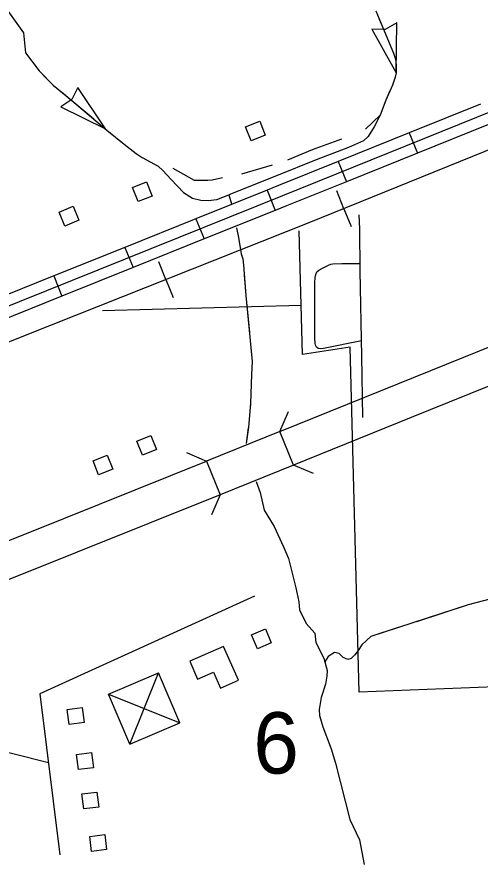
# Model space of a CAD drawing. Extents: x 1084508 to 1142749, y 1057638 to 1093403.
# Drawn here: x 1135711 to 1136713, y 1086863 to 1088689 of the extents above; entities that cross this region are included whole.
import ezdxf

# ---------------------------------------------------------------- set-up
doc = ezdxf.new("R2010")
doc.units = 0
for name, color, linetype in [('Level 15', 7, 'Continuous'), ('Level 32', 7, 'Continuous'), ('Level 33', 7, 'Continuous'), ('Level 35', 7, 'Continuous'), ('Level 37', 7, 'Continuous'), ('Level 4', 7, 'Continuous'), ('Level 40', 7, 'Continuous'), ('Level 43', 7, 'Continuous'), ('Level 5', 7, 'Continuous'), ('Level 56', 7, 'Continuous'), ('Level 57', 7, 'Continuous'), ('Level 58', 7, 'Continuous'), ('Level 6', 7, 'Continuous')]:
    doc.layers.add(name, color=color, linetype=linetype)

msp = doc.modelspace()

# ---------------------------------------------------------------- linework, layer by layer
at = {"layer": 'Level 15'}
for p, q in [((1136309.3, 1087719.6), (1136280, 1087792.3)), ((1136121.2, 1087728.3), (1136150.6, 1087655.5))]:
    msp.add_line(p, q, dxfattribs=at)
for points in [[(1136280, 1087792.3), (1136534.7, 1087895.1), (1136993.8, 1088080.5)], [(1137023.2, 1088007.8), (1136564.1, 1087822.4), (1136309.3, 1087719.6)], [(1136280, 1087792.3), (1136121.2, 1087728.3)], [(1134001.2, 1086876.4), (1134266.4, 1086983), (1135058.8, 1087302.1), (1135812.7, 1087603.8), (1136121.2, 1087728.3)], [(1136309.3, 1087719.6), (1136150.6, 1087655.5)], [(1136150.6, 1087655.5), (1135841.9, 1087531), (1135088, 1087229.3), (1134295.7, 1086910.2), (1134030.4, 1086803.6)]]:
    msp.add_lwpolyline(points, dxfattribs=at)
at = {"layer": 'Level 32'}
for p, q in [((1136559.8, 1088438), (1136577.4, 1088394.4)), ((1136406.1, 1088376.1), (1136423.7, 1088332.4)), ((1136252.4, 1088314.1), (1136269.9, 1088270.4)), ((1136098.6, 1088252.3), (1136116.2, 1088208.6)), ((1135944.8, 1088190.4), (1135962.4, 1088146.8)), ((1135791.1, 1088128.6), (1135808.6, 1088084.9))]:
    msp.add_line(p, q, dxfattribs=at)
for points in [[(1138102.7, 1089042.5), (1137734.9, 1088888.5), (1137553.5, 1088815.5), (1137429.5, 1088772.4), (1137309.1, 1088722.5), (1137164.5, 1088660), (1137049.6, 1088610.1), (1136285.7, 1088302.1), (1135660.3, 1088050.6), (1135306.6, 1087911.5), (1134323, 1087517.7), (1133947.2, 1087366.5), (1133939.7, 1087363.7), (1133934.5, 1087361.8)], [(1136713.5, 1088500), (1136559.8, 1088438)], [(1136731.1, 1088456.3), (1136577.4, 1088394.4)], [(1136559.8, 1088438), (1136406.1, 1088376.1)], [(1136577.4, 1088394.4), (1136423.7, 1088332.4)], [(1136406.1, 1088376.1), (1136276.9, 1088324), (1136252.4, 1088314.1)], [(1136423.7, 1088332.4), (1136294.5, 1088280.3), (1136269.9, 1088270.4)], [(1136252.4, 1088314.1), (1136098.6, 1088252.3)], [(1136269.9, 1088270.4), (1136116.2, 1088208.6)], [(1136098.6, 1088252.3), (1135944.8, 1088190.4)], [(1136116.2, 1088208.6), (1135962.4, 1088146.8)], [(1135944.8, 1088190.4), (1135791.1, 1088128.6)], [(1135962.4, 1088146.8), (1135808.6, 1088084.9)], [(1135791.1, 1088128.6), (1135651.6, 1088072.5), (1135637.4, 1088067)], [(1135808.6, 1088084.9), (1135669, 1088028.8), (1135654.7, 1088023.1)]]:
    msp.add_lwpolyline(points, dxfattribs=at)
at = {"layer": 'Level 33'}
for points in [[(1136459.1, 1087822.3), (1136457.2, 1087955.4), (1136453.6, 1088139.9), (1136452.7, 1088230.4), (1136451.4, 1088260.5)], [(1136456.6, 1087988.3), (1136374.1, 1087972), (1136366.9, 1087971.3), (1136362.9, 1087972), (1136359, 1087974.7), (1136357.1, 1087979), (1136356.2, 1087983.5), (1136355.7, 1087994.3), (1136355.7, 1088113.5), (1136356.4, 1088125.2), (1136357.6, 1088131.9), (1136360.2, 1088137.2), (1136364.5, 1088141.3), (1136373.9, 1088146.5), (1136385.1, 1088152), (1136390.1, 1088154.4), (1136394.7, 1088155.1), (1136414.1, 1088155.9), (1136453.5, 1088155.9)]]:
    msp.add_lwpolyline(points, dxfattribs=at)
at = {"layer": 'Level 35'}
for points in [[(1136228.4, 1087684.2), (1136237.1, 1087660.7), (1136246.2, 1087622.2), (1136267.6, 1087586.9), (1136287.8, 1087543.2), (1136298.5, 1087517.8), (1136306.9, 1087486.1), (1136314.4, 1087454.2), (1136321.1, 1087423.7), (1136322.7, 1087407), (1136337, 1087376.9), (1136355.6, 1087356.2), (1136358, 1087336), (1136375.3, 1087302.5), (1136382, 1087275.2), (1136381.2, 1087262.9), (1136378.9, 1087245.8), (1136369, 1087216.8), (1136365, 1087191.5), (1136365.4, 1087178), (1136372.9, 1087153.8), (1136391.2, 1087105.8), (1136400.3, 1087075.2), (1136431.2, 1086953.4), (1136452.2, 1086909.3), (1136462.5, 1086855.8)], [(1136477.2, 1087349.8), (1136457.2, 1087330.7), (1136449.1, 1087318.5), (1136442.3, 1087309), (1136434.2, 1087301.6), (1136426.7, 1087299.5), (1136416.6, 1087303.6), (1136408.4, 1087312.4), (1136398.3, 1087314.4), (1136384.7, 1087305.6), (1136377.3, 1087294.3)]]:
    msp.add_lwpolyline(points, dxfattribs=at)
at = {"layer": 'Level 37'}
for points in [[(1136280, 1087792.3), (1136298.4, 1087835.7)], [(1136077.9, 1087746.7), (1136121.2, 1087728.3)], [(1136352.6, 1087701.1), (1136309.3, 1087719.6)], [(1136150.6, 1087655.5), (1136132.2, 1087612.2)]]:
    msp.add_lwpolyline(points, dxfattribs=at)
at = {"layer": 'Level 4'}
msp.add_lwpolyline([(1135896.1, 1088053.7), (1136326, 1088065.1)], dxfattribs=at)
at = {"layer": 'Level 40'}
for p, q in [((1136418.6, 1088274), (1136403, 1088312.4)), ((1136418.6, 1088274), (1136434.2, 1088235.6)), ((1136033.6, 1088120.8), (1136018.4, 1088159.3)), ((1136033.6, 1088120.8), (1136048.9, 1088082.3))]:
    msp.add_line(p, q, dxfattribs=at)
for points in [[(1137187.4, 1088583.1), (1136913.5, 1088475.2), (1136342.8, 1088243.2), (1135736.1, 1088003), (1135238.2, 1087802.4), (1134649.7, 1087567), (1134040, 1087322.6), (1133385.5, 1087060.5)], [(1137109.8, 1088552.5), (1136913.5, 1088475.2), (1136342.8, 1088243.2), (1135736.1, 1088003), (1135238.2, 1087802.4), (1134649.7, 1087567), (1134040, 1087322.6), (1133385.5, 1087060.5)]]:
    msp.add_lwpolyline(points, dxfattribs=at)
at = {"layer": 'Level 43'}
for p, q in [((1136507.3, 1088661.8), (1136478.6, 1088662.1)), ((1136478.6, 1088662.1), (1136531.3, 1088568.2)), ((1136532.6, 1088675.9), (1136507.6, 1088661.9)), ((1136531.3, 1088568.2), (1136532.6, 1088675.9)), ((1135842.8, 1088536.2), (1135830.2, 1088510.5)), ((1135902.8, 1088446.7), (1135842.8, 1088536.2)), ((1135829.9, 1088510.2), (1135806.1, 1088494.2)), ((1135806.1, 1088494.2), (1135902.8, 1088446.7))]:
    msp.add_line(p, q, dxfattribs=at)
for points in [[(1135542.2, 1088860), (1135564.4, 1088842.2), (1135633.1, 1088773), (1135651.3, 1088754), (1135696.5, 1088694.4), (1135725.3, 1088654.5), (1135730.1, 1088611.3), (1135759.4, 1088572), (1135789.6, 1088541.4), (1135830.4, 1088508.1), (1135905.8, 1088444.2), (1135943.1, 1088413.8), (1135968.9, 1088393.5), (1135982, 1088384.8), (1136016.9, 1088366.2), (1136026.8, 1088357), (1136045, 1088337.2), (1136071.7, 1088309.4), (1136090.9, 1088297), (1136109, 1088292.4), (1136125, 1088291.5), (1136144, 1088293.6), (1136169.9, 1088303.7), (1136175.6, 1088284.5)], [(1136487.6, 1088701.6), (1136501.8, 1088667.4), (1136525.8, 1088610.1), (1136530.1, 1088597.2), (1136531.3, 1088584.3), (1136531.3, 1088568.2), (1136529.5, 1088558.4), (1136523.3, 1088541.1), (1136508.9, 1088508.9), (1136496.9, 1088476.6), (1136484.2, 1088451.1), (1136470.7, 1088430.4), (1136460.8, 1088420.5), (1136428.4, 1088406.1), (1136358.1, 1088380), (1136272.6, 1088344.9), (1136169.9, 1088303.7)], [(1136494.9, 1088683.9), (1136501.8, 1088667.4), (1136525.8, 1088610.1), (1136526.1, 1088609.2)], [(1135721.3, 1088660.2), (1135725.3, 1088654.5), (1135730.1, 1088611.3), (1135759.4, 1088572), (1135776.9, 1088554.3)], [(1135807.7, 1088526.7), (1135830.4, 1088508.1), (1135877.6, 1088468.1)], [(1136517.3, 1088527.7), (1136508.9, 1088508.9), (1136496.9, 1088476.6), (1136464.8, 1088446.2)], [(1136413, 1088424.4), (1136349.9, 1088401), (1136296.5, 1088379)], [(1135934.9, 1088420.5), (1135943.1, 1088413.8), (1135968.9, 1088393.5), (1135982, 1088384.8), (1135987.7, 1088381.7)], [(1136263.1, 1088368.4), (1136197.3, 1088348.6)], [(1136048.4, 1088361.8), (1136094.4, 1088335.7), (1136123.9, 1088335.4), (1136133.4, 1088336.4), (1136155.9, 1088341.8)], [(1136186, 1088232.6), (1136190.8, 1088211.6), (1136196.3, 1088176.7), (1136199.9, 1088165.6), (1136201.4, 1088151.7), (1136206.6, 1088086.2), (1136220.1, 1087943.4), (1136218.9, 1087915.2), (1136216.5, 1087852.5), (1136211.8, 1087801.3), (1136207.4, 1087766.4)], [(1136186, 1088232.6), (1136190.8, 1088211.6), (1136196.3, 1088176.7), (1136197.9, 1088171.7)], [(1136203.1, 1088130.7), (1136206.6, 1088086.2), (1136214.1, 1088006.9)], [(1136218, 1087965.7), (1136220.1, 1087943.4), (1136218.9, 1087915.2), (1136216.5, 1087852.5), (1136215.5, 1087841.6)], [(1136211.6, 1087800.3), (1136207.4, 1087766.4)], [(1136477.2, 1087349.8), (1136688.2, 1087418.1), (1136881.3, 1087469)], [(1136575.8, 1087381.7), (1136688.2, 1087418.1), (1136694.1, 1087419.7)], [(1136477.2, 1087349.8), (1136536.4, 1087369)]]:
    msp.add_lwpolyline(points, dxfattribs=at)
at = {"layer": 'Level 56'}
for points in [[(1136236.3, 1088463.4), (1136248.5, 1088433.1), (1136218.1, 1088420.9), (1136205.9, 1088451.2)], [(1135991.7, 1088331.8), (1136003.9, 1088301.5), (1135973.5, 1088289.3), (1135961.3, 1088319.6)], [(1135833.2, 1088279.2), (1135845.4, 1088248.9), (1135815, 1088236.6), (1135802.8, 1088266.9)], [(1135982.9, 1087740.8), (1135970.7, 1087771.1), (1136001.1, 1087783.4), (1136013.3, 1087753.1)], [(1135888.1, 1087698.6), (1135875.9, 1087728.9), (1135906.3, 1087741.1), (1135918.5, 1087710.8)], [(1136218.6, 1087352.6), (1136248.7, 1087365.3), (1136261.5, 1087335.1), (1136231.4, 1087322.4)], [(1135820.3, 1087191.5), (1135852.8, 1087195.5), (1135856.8, 1087162.9), (1135824.3, 1087158.9)], [(1135840.4, 1087093.8), (1135872.8, 1087097.8), (1135876.8, 1087065.2), (1135844.4, 1087061.2)], [(1135852.1, 1087008.6), (1135884.5, 1087012.6), (1135888.5, 1086980.1), (1135856.1, 1086976.1)], [(1135868.8, 1086916.8), (1135901.2, 1086920.8), (1135905.2, 1086888.2), (1135872.8, 1086884.2)]]:
    msp.add_lwpolyline(points, close=True, dxfattribs=at)
for points in [[(1136224.8, 1087435.9), (1135761.2, 1087225.2), (1135761.2, 1087225.2)], [(1135761.2, 1087225.2), (1135804, 1086877.2)], [(1135779.6, 1087075.9), (1135473.5, 1087152.9)]]:
    msp.add_lwpolyline(points, dxfattribs=at)
at = {"layer": 'Level 57'}
for p, q in [((1135909.2, 1087224.3), (1136017.4, 1087270.6)), ((1135955.5, 1087116.1), (1136017.4, 1087270.6)), ((1136063.7, 1087162.4), (1136017.4, 1087270.6)), ((1135955.5, 1087116.1), (1135909.2, 1087224.3)), ((1135909.2, 1087224.3), (1136063.7, 1087162.4)), ((1135955.5, 1087116.1), (1136063.7, 1087162.4))]:
    msp.add_line(p, q, dxfattribs=at)
at = {"layer": 'Level 58'}
msp.add_lwpolyline([(1136158.2, 1087327.4), (1136085.2, 1087295.4), (1136102.1, 1087256.9), (1136136.7, 1087272), (1136151.8, 1087237.6), (1136190.3, 1087254.4)], close=True, dxfattribs=at)
at = {"layer": 'Level 6'}
msp.add_lwpolyline([(1137136, 1086447.6), (1137112.9, 1087254.9), (1136451.6, 1087228.5), (1136432, 1087974.5), (1136328.8, 1087958.8), (1136326, 1088065.1), (1136321.7, 1088226.4)], dxfattribs=at)

# ---------------------------------------------------------------- texts
at = {"layer": 'Level 5'}
msp.add_text('6', height=132.6, dxfattribs=at).set_placement((1136222.5, 1087052.6))

doc.saveas('drawing.dxf')
